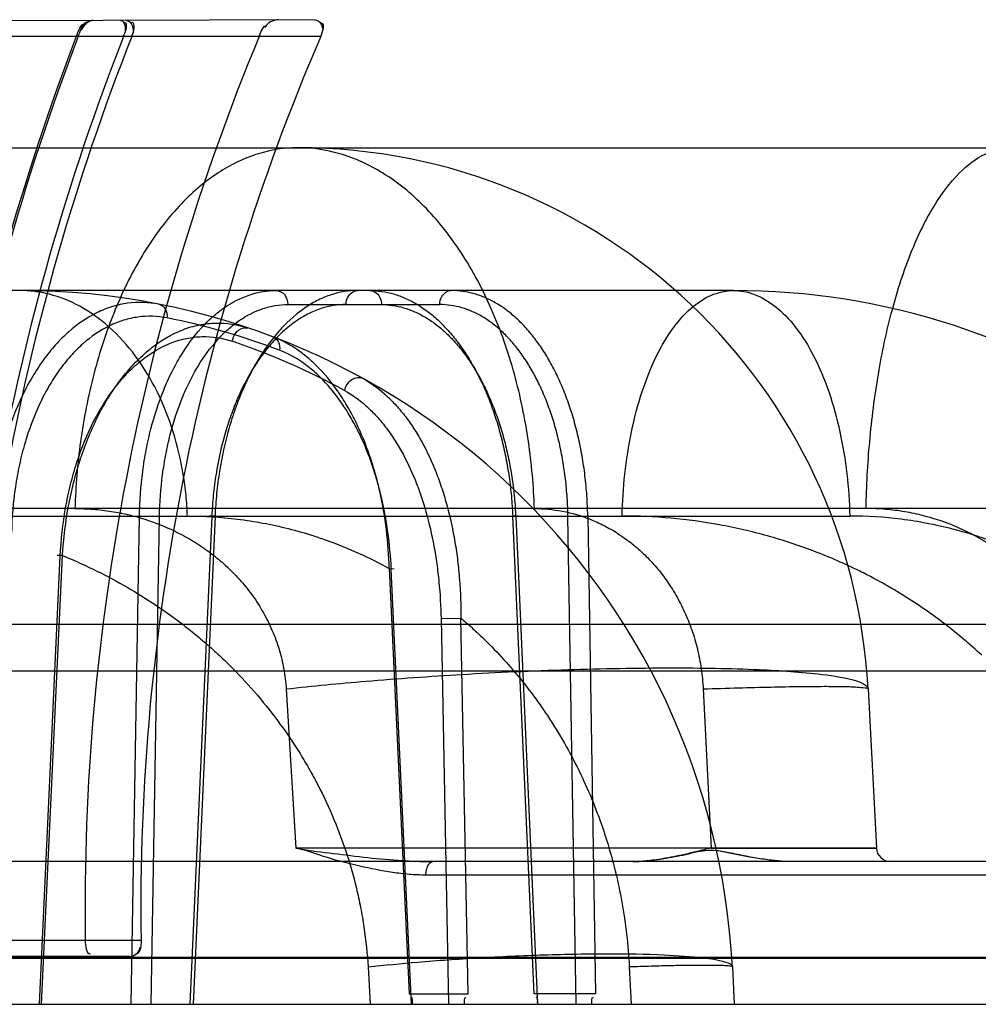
# Model space of a CAD drawing. Header units: millimetres. Extents: x 0 to 297, y 0 to 210.
# Tile 258 of 401: x 147.261 to 147.361, y 158.731 to 158.835. Entities that reach past the tile are written whole.
import ezdxf

# ---------------------------------------------------------------- set-up
doc = ezdxf.new("R2010")
doc.units = ezdxf.units.MM
doc.header["$LTSCALE"] = 16.335
doc.layers.add('INTFCLR_144815', color=7, linetype='CONTINUOUS')
doc.layers.add('INTFCLR_72935', color=7, linetype='CONTINUOUS')

msp = doc.modelspace()

# ---------------------------------------------------------------- linework, layer by layer
at = {"layer": 'INTFCLR_144815', "color": 9, "linetype": 'Continuous'}
for p, q in [((147.1587744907, 158.8214782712), (147.3647951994, 158.8214782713)), ((147.3355607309, 158.8064782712), (147.1422419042, 158.8064782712)), ((147.2887412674, 158.8050044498), (147.3047043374, 158.8050044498)), ((147.3810165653, 158.7835717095), (147.0976076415, 158.7835717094)), ((147.1172761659, 158.7827866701), (147.3477942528, 158.7827866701)), ((147.2722865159, 158.7314782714), (147.2731463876, 158.7827866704)), ((147.2752568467, 158.7827343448), (147.2731463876, 158.7827866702)), ((147.2743949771, 158.7314782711), (147.2752568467, 158.7827343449)), ((147.2807428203, 158.7827343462), (147.2784345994, 158.7314782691)), ((147.2810896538, 158.7827866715), (147.2787761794, 158.7314782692)), ((147.2810896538, 158.7827866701), (147.2804711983, 158.782786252)), ((147.2810896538, 158.7827866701), (147.2804711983, 158.782786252)), ((147.3146206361, 158.7325690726), (147.3123746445, 158.7827866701)), ((147.312689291, 158.7827343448), (147.314984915, 158.7314782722)), ((147.31903, 158.731478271), (147.3181819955, 158.7827343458)), ((147.3202573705, 158.7827866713), (147.3210913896, 158.7325690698)), ((147.2626263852, 158.7314782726), (147.2648247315, 158.7785755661)), ((147.262859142, 158.7314782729), (147.2650625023, 158.7786278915)), ((147.2650624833, 158.7786279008), (147.2645132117, 158.7786197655)), ((147.2650624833, 158.7786279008), (147.2645132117, 158.7786197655)), ((147.2994058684, 158.777261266), (147.3014768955, 158.7325690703)), ((147.2994058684, 158.777261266), (147.2999199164, 158.7772507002)), ((147.2994058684, 158.777261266), (147.2999199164, 158.7772507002)), ((147.3017334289, 158.7314782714), (147.2996115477, 158.7772089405)), ((147.3048380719, 158.7720106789), (147.3069292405, 158.7720630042)), ((147.3048380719, 158.7720106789), (147.3056191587, 158.7314782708)), ((147.3076927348, 158.7325690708), (147.3069292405, 158.7720630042)), ((147.1066014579, 158.7714346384), (147.6433935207, 158.7714346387)), ((147.6418168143, 158.7664782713), (147.0778101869, 158.7664782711)), ((147.2885675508, 158.7646184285), (147.2895888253, 158.7478997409)), ((147.3497129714, 158.764618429), (147.3505891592, 158.7478997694)), ((147.3505891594, 158.7478997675), (147.2895888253, 158.7478997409)), ((147.3332226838, 158.7478997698), (147.3505891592, 158.7478997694)), ((147.707334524, 158.7464782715), (147.3039927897, 158.7464782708)), ((147.3738730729, 158.7450567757), (147.3032534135, 158.745056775)), ((147.8359479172, 158.7363037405), (147.1064195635, 158.7363037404)), ((147.1201436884, 158.7364346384), (147.8236405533, 158.7364346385)), ((147.2971685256, 158.7354034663), (147.297395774, 158.7314782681)), ((147.3354579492, 158.7354034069), (147.3356636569, 158.7314782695)), ((147.047397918, 158.7314782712), (147.8355042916, 158.7314782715))]:
    msp.add_line(p, q, dxfattribs=at)
at = {"layer": 'INTFCLR_144815', "color": 6, "linetype": 'Continuous'}
for p, q in [((147.3129612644, 158.782783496), (147.3123746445, 158.7827866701)), ((147.3129612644, 158.782783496), (147.3123746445, 158.7827866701)), ((147.3202573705, 158.7827866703), (147.3181819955, 158.7827343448)), ((147.3323904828, 158.764618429), (147.3332226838, 158.7478997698)), ((147.3039927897, 158.7464782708), (147.2006636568, 158.7464782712)), ((147.3246297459, 158.7354035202), (147.3248289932, 158.7314782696)), ((147.3014768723, 158.7325690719), (147.3076927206, 158.7325690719)), ((147.3210913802, 158.7325690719), (147.3146206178, 158.7325690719))]:
    msp.add_line(p, q, dxfattribs=at)
at = {"layer": 'INTFCLR_144815', "color": 7, "linetype": 'Continuous'}
for p, q in [((147.3342648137, 158.7475565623), (147.3353168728, 158.7473581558)), ((147.3353168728, 158.7473581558), (147.3374274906, 158.7469412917))]:
    msp.add_line(p, q, dxfattribs=at)
at = {"layer": 'INTFCLR_144815', "color": 9, "linetype": 'Continuous'}
for centre, radius, start, end in [((147.2897951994, 158.7614782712), 0.06, 3.0000000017, 89.9999999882), ((147.2605607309, 158.7314782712), 0.075, 3.0000000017, 89.99999998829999), ((147.3355607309, 158.7314782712), 0.075, 54.0898465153, 89.99999998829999), ((147.2616906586, 158.7313805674), 0.0736284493, 69.1734724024, 78.7487648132), ((147.2593382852, 158.7313747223), 0.0736411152, 61.2977510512, 71.3334614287), ((147.3520871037, 158.7479782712), 0.0015, 182.9999999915, 269.9999999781)]:
    msp.add_arc(centre, radius, start, end, dxfattribs=at)
for points, knots in [([(147.2897951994, 158.8214782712), (147.2883969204, 158.8214782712), (147.2854192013, 158.8210127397), (147.2810988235, 158.8188960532), (147.277005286, 158.8153180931), (147.2733758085, 158.8104088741), (147.2703984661, 158.8044214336), (147.2682026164, 158.7977108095), (147.2668353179, 158.7906815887), (147.266442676, 158.7859218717), (147.2663704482, 158.7835717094)], [0, 0, 0, 0, 0.08645357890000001, 0.183076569, 0.2936436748, 0.4193778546, 0.5582098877, 0.7053461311, 0.8546242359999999, 1, 1, 1, 1]), ([(147.3146530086, 158.7835717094), (147.3145763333, 158.7859227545), (147.3141588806, 158.7906883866), (147.3127053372, 158.7977242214), (147.3103700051, 158.8044422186), (147.3072023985, 158.810435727), (147.3033411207, 158.8153460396), (147.29899201, 158.8189158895), (147.2944163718, 158.8210181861), (147.2912771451, 158.8214782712), (147.2897951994, 158.8214782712)], [0, 0, 0, 0, 0.1425941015, 0.2892961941, 0.4344549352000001, 0.5723109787, 0.6983801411, 0.8106782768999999, 0.9101657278, 1, 1, 1, 1]), ([(147.3495089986, 158.7835717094), (147.3495560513, 158.7859178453), (147.349810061, 158.7906503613), (147.3506947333, 158.7976472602), (147.3521114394, 158.8043172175), (147.3540245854, 158.8102600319), (147.3563463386, 158.8151365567), (147.3589645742, 158.8187265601), (147.3617886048, 158.8209488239), (147.3638689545, 158.8214782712), (147.3647952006, 158.8214782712)], [0, 0, 0, 0, 0.1619392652, 0.3267610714, 0.4862354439, 0.6318347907, 0.756666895, 0.8574570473, 0.9360798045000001, 1, 1, 1, 1]), ([(147.2781881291, 158.7827866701), (147.2781747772, 158.7831474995), (147.2781366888, 158.7838739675), (147.2780140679, 158.7853417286), (147.2776697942, 158.7879538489), (147.2768008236, 158.7916533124), (147.2751361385, 158.7958620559), (147.2728774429, 158.7996151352), (147.2701259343, 158.8026826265), (147.2670397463, 158.8049006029), (147.2642869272, 158.8060037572), (147.2623785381, 158.8063650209), (147.2613316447, 158.8064623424), (147.260816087, 158.8064782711), (147.2605607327, 158.8064782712)], [0, 0, 0, 0, 0.0334345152, 0.06734841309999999, 0.1363626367, 0.2772581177, 0.4180232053, 0.5538030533, 0.6807505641, 0.7969575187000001, 0.9026976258, 0.952274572, 0.9763550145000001, 1, 1, 1, 1]), ([(147.2731463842, 158.7827866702), (147.273173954, 158.7843509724), (147.2733437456, 158.7866813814), (147.2737755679, 158.7893574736), (147.2740858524, 158.7908462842), (147.2745984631, 158.7929726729), (147.2753683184, 158.7953496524), (147.276372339, 158.7975815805), (147.2769920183, 158.7987650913), (147.2779218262, 158.8003758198), (147.2789926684, 158.8018570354), (147.2802133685, 158.8031386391), (147.2810120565, 158.8038884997), (147.2824276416, 158.8050038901), (147.2846433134, 158.8061520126), (147.2865862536, 158.8064782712), (147.2875279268, 158.8064782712)], [0, 0, 0, 0, 0.1551482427, 0.2310504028, 0.2686908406, 0.3059271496, 0.4479583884, 0.5155207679, 0.5484200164, 0.5803855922, 0.6999793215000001, 0.7282277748, 0.7558456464, 0.8085537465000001, 0.9066189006, 1, 1, 1, 1]), ([(147.29606855, 158.8064782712), (147.2951324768, 158.8064782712), (147.2936968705, 158.8062374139), (147.2921417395, 158.8055947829), (147.2912574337, 158.8051183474), (147.2898902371, 158.8042590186), (147.2884075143, 158.8029479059), (147.2871158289, 158.8014065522), (147.2863925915, 158.800412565), (147.285305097, 158.7987697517), (147.2843756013, 158.7969735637), (147.2835893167, 158.7950744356), (147.2830802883, 158.7937144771), (147.2822855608, 158.7912177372), (147.2817213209, 158.7886209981), (147.2813914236, 158.7863359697), (147.2812104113, 158.7847652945), (147.2811247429, 158.7835794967), (147.2810896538, 158.7827866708)], [0, 0, 0, 0, 0.0921262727, 0.1402361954, 0.1652485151, 0.19089814, 0.299084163, 0.3579381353, 0.3886855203, 0.4200105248, 0.55180504, 0.5866888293, 0.6223203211, 0.6946805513, 0.8444138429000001, 0.883072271, 0.9218954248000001, 1, 1, 1, 1]), ([(147.2875279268, 158.8064782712), (147.2878456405, 158.8064782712), (147.2885331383, 158.8060901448), (147.2887360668, 158.8053727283), (147.2887412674, 158.8050044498)], [0, 0, 0, 0, 0.4631199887, 1, 1, 1, 1]), ([(147.2948552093, 158.8050044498), (147.2948578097, 158.805188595), (147.294942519, 158.8058488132), (147.2955829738, 158.8064782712), (147.29606855, 158.8064782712)], [0, 0, 0, 0, 0.2749777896, 1, 1, 1, 1]), ([(147.2973693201, 158.8064782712), (147.2976179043, 158.8064782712), (147.2983107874, 158.8061885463), (147.2985764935, 158.8054411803), (147.2985826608, 158.8050044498)], [0, 0, 0, 0, 0.3627069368, 1, 1, 1, 1]), ([(147.3047043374, 158.8050044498), (147.3047085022, 158.8052993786), (147.3048571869, 158.8059897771), (147.3055304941, 158.8064782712), (147.3059176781, 158.8064782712)], [0, 0, 0, 0, 0.4323999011, 1, 1, 1, 1]), ([(147.3238671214, 158.7827866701), (147.3239031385, 158.7842539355), (147.3240980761, 158.7872180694), (147.3247770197, 158.7915988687), (147.3258656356, 158.7957778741), (147.3273387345, 158.7995048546), (147.3291316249, 158.8025645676), (147.3311581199, 158.8048114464), (147.3333248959, 158.8061701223), (147.3348582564, 158.8064782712), (147.335560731, 158.8064782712)], [0, 0, 0, 0, 0.1548617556, 0.3130001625, 0.4670858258, 0.6095885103, 0.7345559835, 0.8393758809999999, 0.9258800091, 1, 1, 1, 1]), ([(147.3355607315, 158.8064782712), (147.3359192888, 158.8064782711), (147.3366582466, 158.8064103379), (147.338192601, 158.8059862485), (147.3401563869, 158.804823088), (147.3422769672, 158.8025764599), (147.344157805, 158.7995149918), (147.3457013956, 158.7957844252), (147.3472264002, 158.790188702), (147.3477181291, 158.7857509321), (147.3477942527, 158.7827866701)], [0, 0, 0, 0, 0.0373944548, 0.07690222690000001, 0.1652474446, 0.2711212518, 0.3961912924, 0.5379765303, 0.6907509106, 1, 1, 1, 1]), ([(147.2751833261, 158.8050390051), (147.2741159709, 158.8052511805), (147.2724372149, 158.805305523), (147.2705536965, 158.8048856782), (147.2694937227, 158.8045148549), (147.2678733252, 158.8038031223), (147.266361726, 158.8027605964), (147.2650110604, 158.8014974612), (147.264094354, 158.8005345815), (147.2630163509, 158.7991941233), (147.2620557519, 158.797719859), (147.2613431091, 158.7964480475), (147.2603006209, 158.794381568), (147.2594635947, 158.7921693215), (147.2588155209, 158.7898688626), (147.2584205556, 158.7882516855), (147.2578649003, 158.7853352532), (147.257633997, 158.7827848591), (147.2575848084, 158.7810745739)], [0, 0, 0, 0, 0.09771588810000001, 0.1472704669, 0.1727131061, 0.1984371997, 0.3060937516, 0.3349763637, 0.3645291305, 0.4253885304, 0.4891348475, 0.5222846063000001, 0.5562566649, 0.6969275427, 0.733562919, 0.7708730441, 0.8463655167, 1, 1, 1, 1]), ([(147.2751833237, 158.8050389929), (147.2754527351, 158.8049854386), (147.2759783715, 158.8045527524), (147.2760776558, 158.8039187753), (147.2760564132, 158.8035939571)], [0, 0, 0, 0, 0.457655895, 1, 1, 1, 1]), ([(147.2752568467, 158.7827343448), (147.275281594, 158.7842047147), (147.2754391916, 158.786395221), (147.2758428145, 158.7889108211), (147.2761329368, 158.790310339), (147.2766125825, 158.7923090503), (147.277333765, 158.7945432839), (147.2782747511, 158.7966414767), (147.2788556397, 158.7977540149), (147.2797272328, 158.7992679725), (147.2807314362, 158.800660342), (147.2818766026, 158.8018651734), (147.2826259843, 158.8025700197), (147.2839532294, 158.8036183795), (147.2856445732, 158.804493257), (147.2874126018, 158.8049317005), (147.2883011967, 158.8050044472), (147.2887412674, 158.8050044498)], [0, 0, 0, 0, 0.1551900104, 0.2311047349, 0.2687500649, 0.3059898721, 0.4480206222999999, 0.5155704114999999, 0.5484608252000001, 0.5804167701, 0.6999511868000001, 0.7281815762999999, 0.7557803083, 0.8084468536, 0.9064138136, 0.9535593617, 1, 1, 1, 1]), ([(147.2948552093, 158.8050044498), (147.2939742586, 158.8050044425), (147.292623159, 158.8047781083), (147.2911593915, 158.8041738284), (147.2903268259, 158.8037260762), (147.2890397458, 158.802918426), (147.2876436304, 158.8016860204), (147.2864269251, 158.8002370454), (147.2857455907, 158.7993026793), (147.2847210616, 158.7977585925), (147.2838450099, 158.7960701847), (147.2831036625, 158.7942848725), (147.2826237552, 158.7930065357), (147.2818744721, 158.7906596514), (147.281341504, 158.788218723), (147.2810292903, 158.7860707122), (147.2808578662, 158.7845942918), (147.2807763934, 158.7834796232), (147.2807428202, 158.7827343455)], [0, 0, 0, 0, 0.09218057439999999, 0.1403214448, 0.1653478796, 0.1910107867, 0.2992378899, 0.3581064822, 0.388858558, 0.4201858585, 0.5519765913, 0.5868545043, 0.6224779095, 0.6948168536, 0.8444924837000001, 0.8831327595, 0.9219368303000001, 1, 1, 1, 1]), ([(147.2985826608, 158.8050044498), (147.2989718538, 158.805004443), (147.2997574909, 158.8049478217), (147.3009247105, 158.8046941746), (147.3020765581, 158.8042736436), (147.3032042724, 158.8036909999), (147.3042994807, 158.8029506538), (147.305354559, 158.8020583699), (147.3063628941, 158.8010209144), (147.3073175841, 158.7998453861), (147.3082125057, 158.7985403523), (147.3090408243, 158.7971148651), (147.3097973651, 158.7955794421), (147.3104765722, 158.7939444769), (147.3110740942, 158.792221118), (147.311585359, 158.790421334), (147.3120067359, 158.7885586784), (147.3123355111, 158.7866473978), (147.3125688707, 158.7847013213), (147.31265985, 158.7833917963), (147.312689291, 158.7827343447)], [0, 0, 0, 0, 0.0407011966, 0.08204297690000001, 0.1245302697, 0.168562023, 0.2144606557, 0.2624873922, 0.3128162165, 0.3655397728, 0.4206675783, 0.4781351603, 0.5378085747, 0.5995429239, 0.6631658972, 0.7284521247, 0.7951074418, 0.8627883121, 0.9311758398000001, 1, 1, 1, 1]), ([(147.3181819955, 158.7827343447), (147.3181711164, 158.783392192), (147.3181170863, 158.7847025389), (147.3179383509, 158.786650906), (147.3176631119, 158.7885636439), (147.3172939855, 158.7904265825), (147.31683334, 158.7922259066), (147.3162843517, 158.7939487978), (147.3156510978, 158.7955835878), (147.3149376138, 158.7971189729), (147.3141492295, 158.7985443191), (147.3132908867, 158.7998490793), (147.3123691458, 158.8010243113), (147.3113897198, 158.8020615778), (147.3103591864, 158.8029537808), (147.3092841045, 158.8036938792), (147.3081724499, 158.8042759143), (147.3070328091, 158.8046955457), (147.3058737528, 158.8049483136), (147.3050922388, 158.8050044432), (147.3047043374, 158.8050044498)], [0, 0, 0, 0, 0.0693995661, 0.1382659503, 0.2062928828, 0.2731414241, 0.3384939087, 0.4021035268, 0.4637640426, 0.5232945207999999, 0.5805528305, 0.6354224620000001, 0.6878573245, 0.7378968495, 0.7856711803, 0.831371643, 0.8752629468, 0.9176865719, 0.9590839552, 1, 1, 1, 1]), ([(147.2760564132, 158.8035939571), (147.2750546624, 158.8037930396), (147.2734795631, 158.8038440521), (147.2717131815, 158.8034482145), (147.2707204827, 158.8030986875), (147.2692038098, 158.8024285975), (147.2677909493, 158.8014465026), (147.266530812, 158.8002574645), (147.2656762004, 158.7993507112), (147.2646728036, 158.7980881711), (147.2637801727, 158.7967003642), (147.2631194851, 158.7955029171), (147.2621542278, 158.7935561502), (147.2613840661, 158.7914726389), (147.2607925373, 158.7893069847), (147.260433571, 158.787783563), (147.2599341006, 158.7850349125), (147.2597388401, 158.7826327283), (147.2597072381, 158.7810222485)], [0, 0, 0, 0, 0.0976914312, 0.1471743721, 0.1725712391, 0.1982435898, 0.3056783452, 0.3345042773, 0.3640047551, 0.4247766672, 0.4884590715, 0.5215903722, 0.5555516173, 0.6962629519, 0.7329371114, 0.7702971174, 0.8459277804, 1, 1, 1, 1]), ([(147.2650624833, 158.7786279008), (147.265169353, 158.7804255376), (147.265495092, 158.7831019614), (147.2661775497, 158.7861548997), (147.2666497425, 158.7878492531), (147.2674151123, 158.7902589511), (147.268380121, 158.7925664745), (147.2695643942, 158.7947074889), (147.2703705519, 158.7960204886), (147.2714496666, 158.7975310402), (147.27265057, 158.7988855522), (147.2736653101, 158.799843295), (147.2751517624, 158.8010817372), (147.2768075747, 158.8020638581), (147.278557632, 158.8026599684), (147.279696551, 158.8029437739), (147.2817131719, 158.8031800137), (147.2834650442, 158.8029045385), (147.2845532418, 158.8025371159)], [0, 0, 0, 0, 0.1536085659, 0.2291565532, 0.2666908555, 0.3036012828, 0.4448362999, 0.4788681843, 0.5122647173, 0.5762199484, 0.6369511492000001, 0.666341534, 0.695148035, 0.8020376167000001, 0.8275046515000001, 0.8527355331, 0.9020288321, 1, 1, 1, 1]), ([(147.2829078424, 158.8011421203), (147.2829386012, 158.8013517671), (147.2831067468, 158.8018735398), (147.283658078, 158.8025218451), (147.2843098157, 158.802619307), (147.2845532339, 158.8025371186)], [0, 0, 0, 0, 0.2653755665, 0.6782310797, 1, 1, 1, 1]), ([(147.2648247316, 158.7785755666), (147.2649041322, 158.7802725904), (147.2651795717, 158.7827999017), (147.2657892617, 158.78568507), (147.2662162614, 158.787284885), (147.266911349, 158.7895578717), (147.2677970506, 158.7917352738), (147.2688913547, 158.7937563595), (147.2696373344, 158.7949947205), (147.2706386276, 158.796419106), (147.2717557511, 158.797696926), (147.2727013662, 158.7986003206), (147.2740880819, 158.7997679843), (147.2756366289, 158.8006944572), (147.2772756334, 158.8012564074), (147.2783435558, 158.8015243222), (147.2802381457, 158.8017475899), (147.2818844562, 158.8014876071), (147.2829078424, 158.8011421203)], [0, 0, 0, 0, 0.1542205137, 0.2299439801, 0.2675366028, 0.3044886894, 0.4457272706, 0.4797295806, 0.5130837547, 0.5769222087, 0.6375114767, 0.6668218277, 0.6955443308, 0.8021303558, 0.8275356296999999, 0.8527161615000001, 0.9019482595, 1, 1, 1, 1]), ([(147.2994058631, 158.777261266), (147.2993663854, 158.7786336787), (147.299165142, 158.7813512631), (147.2985933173, 158.7846953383), (147.2979407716, 158.7872785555), (147.2971779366, 158.7897265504), (147.2962312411, 158.7920484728), (147.2952268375, 158.79394716), (147.2946153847, 158.7949657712), (147.2936976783, 158.7963729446), (147.292506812, 158.7978721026), (147.291150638, 158.7991608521), (147.2903579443, 158.7998062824), (147.2891873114, 158.8006609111), (147.288121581, 158.8012371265), (147.2872364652, 158.8015739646)], [0, 0, 0, 0, 0.1439860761, 0.2853094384, 0.3551749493, 0.4232683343, 0.5541201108, 0.6173545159, 0.6483702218, 0.6786754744, 0.7935451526, 0.8479701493, 0.8746010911, 0.900682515, 1, 1, 1, 1]), ([(147.2872364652, 158.8015739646), (147.2874649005, 158.8014870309), (147.2878716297, 158.8010500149), (147.2879080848, 158.8004851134), (147.2878684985, 158.8001982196)], [0, 0, 0, 0, 0.4576858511, 1, 1, 1, 1]), ([(147.2996115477, 158.7772089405), (147.2995509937, 158.7785109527), (147.299318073, 158.7810869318), (147.2987320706, 158.7842531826), (147.298083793, 158.7866972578), (147.2973352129, 158.7890119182), (147.296417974, 158.7912062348), (147.2954525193, 158.7930000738), (147.2948665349, 158.7939620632), (147.2939895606, 158.7952903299), (147.2928543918, 158.7967059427), (147.2907532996, 158.7986933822), (147.2891440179, 158.7997129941), (147.2878684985, 158.8001982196)], [0, 0, 0, 0, 0.1442801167, 0.2858674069, 0.3558520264, 0.4240511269, 0.5550668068, 0.6183590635, 0.6493951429, 0.6797161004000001, 0.7945684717, 0.8489370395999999, 1, 1, 1, 1]), ([(147.2947050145, 158.7959673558), (147.2948085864, 158.7964197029), (147.2952596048, 158.7972162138), (147.2962634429, 158.7974362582), (147.2965911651, 158.797256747)], [0, 0, 0, 0, 0.5539483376, 1, 1, 1, 1]), ([(147.2965911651, 158.797256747), (147.2974231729, 158.7968010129), (147.2986096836, 158.7959411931), (147.3000189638, 158.7945570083), (147.3010340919, 158.7933546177), (147.3019776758, 158.792021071), (147.3031529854, 158.7900572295), (147.3040161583, 158.7881911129), (147.3046486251, 158.7865089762), (147.3050528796, 158.7853312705), (147.3056872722, 158.7831965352), (147.3062287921, 158.7806708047), (147.3066001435, 158.7780797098), (147.3068624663, 158.7754193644), (147.3069336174, 158.7734073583), (147.3069292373, 158.7720630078)], [0, 0, 0, 0, 0.1002033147, 0.1531110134, 0.2085096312, 0.2661594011, 0.3254819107, 0.4500774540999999, 0.4825681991, 0.5153103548, 0.5815777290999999, 0.7177028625, 0.7876464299, 0.8579986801, 1, 1, 1, 1]), ([(147.2947050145, 158.7959673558), (147.2954940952, 158.7955351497), (147.2966209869, 158.7947207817), (147.2979623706, 158.79340967), (147.298932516, 158.7922703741), (147.2998384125, 158.7910069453), (147.30097104, 158.7891440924), (147.3018089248, 158.7873732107), (147.3024293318, 158.7857763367), (147.302828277, 158.7846577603), (147.3034596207, 158.7826283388), (147.3040112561, 158.7802250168), (147.3044075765, 158.7777566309), (147.3047054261, 158.7752183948), (147.304812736, 158.7732963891), (147.3048380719, 158.7720106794)], [0, 0, 0, 0, 0.0996799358, 0.152413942, 0.2076783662, 0.2652217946, 0.3244798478, 0.4490468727, 0.4815412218, 0.5142909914, 0.5806022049, 0.7169204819, 0.78700019, 0.8575246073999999, 1, 1, 1, 1]), ([(147.2663704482, 158.7835717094), (147.2670117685, 158.783571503), (147.2682922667, 158.7835216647), (147.2702006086, 158.7832964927), (147.272088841, 158.7829214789), (147.2736403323, 158.7824833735), (147.2748663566, 158.7820539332), (147.2760827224, 158.7815706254), (147.2775652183, 158.7808715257), (147.2792673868, 158.7798810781), (147.2808874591, 158.7787383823), (147.2821570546, 158.7776564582), (147.2831176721, 158.7767101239), (147.2840422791, 158.7757099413), (147.2851042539, 158.7743674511), (147.2860283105, 158.772918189), (147.2866772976, 158.7716942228), (147.2872622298, 158.7704265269), (147.2878615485, 158.7687815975), (147.2883553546, 158.7667297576), (147.2885246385, 158.7653271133), (147.2885675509, 158.7646184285)], [0, 0, 0, 0, 0.05990535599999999, 0.1195580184, 0.1793161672, 0.239547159, 0.2699716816, 0.3006297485, 0.3617783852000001, 0.4228769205, 0.4843588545, 0.5467274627, 0.5784374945, 0.6102765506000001, 0.6739139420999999, 0.7380382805, 0.7705219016, 0.8032626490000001, 0.8683949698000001, 0.9336809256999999, 1, 1, 1, 1]), ([(147.3146530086, 158.7835717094), (147.3156406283, 158.7835716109), (147.3176496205, 158.7833809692), (147.3198398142, 158.7827379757), (147.3212657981, 158.7821326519), (147.3222363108, 158.7816634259), (147.3234284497, 158.7809769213), (147.3248032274, 158.7799998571), (147.325892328, 158.7790573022), (147.3267298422, 158.7782210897), (147.3275541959, 158.7773157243), (147.3285223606, 158.7760832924), (147.3293829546, 158.7747436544), (147.3300091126, 158.773598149), (147.3305954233, 158.7723910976), (147.3312284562, 158.7708101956), (147.3317135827, 158.7691616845), (147.3320127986, 158.7677985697), (147.3322513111, 158.766397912), (147.3323549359, 158.7653313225), (147.3323904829, 158.7646184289)], [0, 0, 0, 0, 0.1035794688, 0.210210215, 0.2378594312, 0.2660175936, 0.3232251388, 0.3819002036, 0.44265055, 0.4740329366, 0.5059841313, 0.5710225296, 0.6381353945, 0.6727121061, 0.7078920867, 0.7788249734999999, 0.8510284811, 0.8878340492, 0.9251403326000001, 1, 1, 1, 1]), ([(147.3716841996, 158.7646184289), (147.3716447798, 158.7652773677), (147.3714939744, 158.7665874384), (147.3710560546, 158.7685159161), (147.3705208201, 158.770076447), (147.3699946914, 158.7712904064), (147.3694040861, 158.7724765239), (147.3685533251, 158.7738989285), (147.3675629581, 158.7752307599), (147.3666910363, 158.7762386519), (147.3657670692, 158.7772070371), (147.3645275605, 158.778333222), (147.3629181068, 158.7795409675), (147.3614868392, 158.7804258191), (147.3602933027, 158.7810566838), (147.3590742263, 158.7816349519), (147.3575068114, 158.7822563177), (147.3558909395, 158.7827426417), (147.3545727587, 158.7830505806), (147.3532373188, 158.7833037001), (147.351548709, 158.7835154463), (147.3501888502, 158.7835715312), (147.3495089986, 158.7835717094)], [0, 0, 0, 0, 0.0616832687, 0.1229325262, 0.1844587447, 0.2155265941, 0.2465155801, 0.3082221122, 0.3701181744, 0.4013337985, 0.4327102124, 0.4951463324, 0.5575684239, 0.6204868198, 0.6521520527, 0.6836821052, 0.746531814, 0.8094967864, 0.8411672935, 0.872990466, 0.9364726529, 1, 1, 1, 1]), ([(147.2781881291, 158.7827866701), (147.2799428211, 158.7827858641), (147.2835093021, 158.7825692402), (147.2879412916, 158.7817396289), (147.2910369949, 158.7808515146), (147.2946529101, 158.7796233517), (147.2972991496, 158.7784292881), (147.2994058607, 158.7772612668)], [0, 0, 0, 0, 0.2377029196, 0.4826562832, 0.6091674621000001, 0.6736817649, 1, 1, 1, 1]), ([(147.361659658, 158.7681509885), (147.3604332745, 158.7692967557), (147.3578053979, 158.7715234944), (147.3546093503, 158.7737357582), (147.3523474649, 158.7751047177), (147.3512949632, 158.7757070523), (147.3501352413, 158.7763384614), (147.3478063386, 158.7775344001), (147.3441183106, 158.7791455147), (147.3399961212, 158.7805039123), (147.3370608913, 158.7812509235), (147.3353693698, 158.7816198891), (147.3328333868, 158.7821124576), (147.3290041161, 158.782632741), (147.3255760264, 158.7827866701), (147.3238671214, 158.7827866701)], [0, 0, 0, 0, 0.1213859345, 0.2486872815, 0.28063004, 0.3125972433, 0.3363837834, 0.3761281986, 0.5019267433, 0.6269864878, 0.6895683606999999, 0.720916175, 0.7521913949, 0.8764028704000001, 1, 1, 1, 1]), ([(147.3864498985, 158.7604991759), (147.3853929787, 158.7622052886), (147.3830342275, 158.7655527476), (147.3799282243, 158.7689643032), (147.377660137, 158.7710816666), (147.3761321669, 158.7724182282), (147.3734075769, 158.7745794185), (147.3692897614, 158.7772477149), (147.3653384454, 158.7791380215), (147.3626492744, 158.7801651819), (147.3608669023, 158.780781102), (147.3577558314, 158.7816912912), (147.3532495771, 158.7825566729), (147.3496039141, 158.7827860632), (147.3477942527, 158.7827866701)], [0, 0, 0, 0, 0.129235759, 0.2629815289, 0.2961897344, 0.3290178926, 0.3936799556, 0.5199915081, 0.6440812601, 0.6748668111, 0.7053420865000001, 0.7654923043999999, 0.883469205, 1, 1, 1, 1]), ([(147.2650623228, 158.7786279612), (147.2657314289, 158.7783555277), (147.2686020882, 158.7771209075), (147.2724527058, 158.7750615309), (147.2765036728, 158.7723375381), (147.2787103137, 158.7706190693), (147.2801446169, 158.7693951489), (147.281096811, 158.7685522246), (147.2827282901, 158.7670261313), (147.2849485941, 158.7647053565), (147.2874174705, 158.761699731), (147.2891033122, 158.7592869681), (147.2901561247, 158.7576077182), (147.2908438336, 158.7564597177), (147.2919868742, 158.7544118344), (147.2934403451, 158.7513826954), (147.2948822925, 158.7475965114), (147.2958184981, 158.7443257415), (147.2964017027, 158.741638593), (147.2968723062, 158.7388907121), (147.2970876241, 158.7368010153), (147.2971685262, 158.7354034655)], [0, 0, 0, 0, 0.0381612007, 0.1650471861, 0.2298277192, 0.2958795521, 0.3126337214, 0.3294237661, 0.3630492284, 0.4306156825, 0.49890742, 0.5683202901, 0.5859067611, 0.6035977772, 0.639003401, 0.7097607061, 0.780850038, 0.8527710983, 0.8892276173, 0.9260543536, 1, 1, 1, 1]), ([(147.3069292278, 158.7720630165), (147.3073123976, 158.7717382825), (147.3080549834, 158.7710882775), (147.3102271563, 158.7690662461), (147.3125965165, 158.7664890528), (147.3147384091, 158.7636832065), (147.3159204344, 158.7619754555), (147.3176571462, 158.7592909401), (147.3194540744, 158.7559598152), (147.320937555, 158.7524585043), (147.3217055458, 158.7503763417), (147.3227725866, 158.7471717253), (147.3239956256, 158.7422039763), (147.3245139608, 158.7376818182), (147.3246297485, 158.7354034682)], [0, 0, 0, 0, 0.036015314, 0.07074876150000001, 0.2127885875, 0.286257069, 0.3237458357, 0.3616863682, 0.5155102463, 0.5942487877, 0.634219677, 0.6746145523, 0.8364186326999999, 1, 1, 1, 1]), ([(147.2885675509, 158.7646184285), (147.2913518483, 158.76492757), (147.2975028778, 158.7655138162), (147.307365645, 158.7662066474), (147.3180690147, 158.7666925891), (147.3284851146, 158.7668846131), (147.3374210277, 158.7667440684), (147.3439375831, 158.7663325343), (147.3477212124, 158.7657507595), (147.3493303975, 158.7651783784), (147.3497043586, 158.7647827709), (147.3497129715, 158.7646184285)], [0, 0, 0, 0, 0.1363873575, 0.3007775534, 0.4813224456, 0.6579113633, 0.8080812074, 0.9157814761, 0.9768465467, 0.9919879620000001, 1, 1, 1, 1]), ([(147.3323904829, 158.7646184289), (147.3336279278, 158.7646597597), (147.3360045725, 158.7647337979), (147.3393901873, 158.764819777), (147.3423922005, 158.764874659), (147.3449231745, 158.7648941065), (147.3467238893, 158.7648858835), (147.3478647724, 158.7648511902), (147.3486700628, 158.7648269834), (147.3491418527, 158.7647401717), (147.3497076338, 158.7647202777), (147.3497129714, 158.7646184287)], [0, 0, 0, 0, 0.2140428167, 0.4110400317, 0.5855548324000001, 0.7328504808, 0.8492944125, 0.8951894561, 0.9326708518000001, 0.9823686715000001, 1, 1, 1, 1]), ([(147.3032534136, 158.7450567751), (147.3026645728, 158.7450566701), (147.3014895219, 158.7451105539), (147.2991594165, 158.7453813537), (147.2962949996, 158.7459664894), (147.2929072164, 158.7468289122), (147.2907193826, 158.7476395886), (147.2895886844, 158.7478997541)], [0, 0, 0, 0, 0.1261132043, 0.2516019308, 0.5020790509, 0.7515083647, 1, 1, 1, 1]), ([(147.3032534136, 158.7450567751), (147.3032580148, 158.7452346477), (147.303304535, 158.7457435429), (147.3036197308, 158.7464782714), (147.3039927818, 158.7464782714)], [0, 0, 0, 0, 0.3229356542, 1, 1, 1, 1]), ([(147.2971685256, 158.7354034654), (147.2989078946, 158.7355978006), (147.3027529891, 158.7359664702), (147.3089247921, 158.7364016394), (147.3156190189, 158.73670914), (147.3221736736, 158.7368234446), (147.3276936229, 158.7367537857), (147.3319654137, 158.7364516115), (147.3341134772, 158.7361447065), (147.3354428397, 158.7356917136), (147.3354579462, 158.7354034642)], [0, 0, 0, 0, 0.1361670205, 0.3005065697, 0.4811861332, 0.6580350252, 0.8084790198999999, 0.9163769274, 0.977543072, 1, 1, 1, 1]), ([(147.335457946, 158.7354034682), (147.335455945, 158.7354416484), (147.3352666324, 158.7354749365), (147.3350095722, 158.7355165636), (147.3344748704, 158.7355444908), (147.3338836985, 158.7355627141), (147.3332224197, 158.7355714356), (147.3322698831, 158.7355749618), (147.3308806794, 158.7355633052), (147.3290052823, 158.7355294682), (147.3268887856, 158.7354755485), (147.3254032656, 158.7354293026), (147.3246297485, 158.7354034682)], [0, 0, 0, 0, 0.0105715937, 0.038501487, 0.0851957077, 0.150935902, 0.2050875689, 0.2672863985, 0.4146097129, 0.5890395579, 0.7859973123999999, 1, 1, 1, 1])]:
    msp.add_open_spline(points, degree=3, knots=knots, dxfattribs=at)
at = {"layer": 'INTFCLR_144815', "color": 6, "linetype": 'Continuous'}
for points, knots in [([(147.2973693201, 158.8064782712), (147.2977874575, 158.8064782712), (147.2986348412, 158.8064165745), (147.2998968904, 158.8061395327), (147.3011474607, 158.8056772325), (147.302366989, 158.8050364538), (147.3035427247, 158.8042279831), (147.3046686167, 158.8032610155), (147.3057424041, 158.8021395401), (147.3067582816, 158.800869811), (147.3077056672, 158.7994662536), (147.3085785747, 158.7979409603), (147.3093727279, 158.796303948), (147.3100852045, 158.7945616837), (147.3107092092, 158.7927306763), (147.3112396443, 158.7908298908), (147.31167309, 158.7888798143), (147.3120097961, 158.7868875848), (147.3122501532, 158.7848535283), (147.3123441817, 158.7834805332), (147.3123746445, 158.7827866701)], [0, 0, 0, 0, 0.0410983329, 0.0831685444, 0.1265987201, 0.1717480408, 0.2182249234, 0.2665499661, 0.3173705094, 0.3706132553, 0.426187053, 0.483644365, 0.5432036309, 0.6048932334, 0.6685387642, 0.7332287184, 0.7987610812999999, 0.8647983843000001, 0.9317351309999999, 1, 1, 1, 1]), ([(147.3202573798, 158.7827866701), (147.3202450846, 158.7834933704), (147.3201851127, 158.7849060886), (147.319988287, 158.7870113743), (147.3196845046, 158.7890860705), (147.3192775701, 158.7910998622), (147.3187732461, 158.7930307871), (147.3181777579, 158.794866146), (147.3174929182, 158.7966045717), (147.3167225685, 158.7982355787), (147.3158746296, 158.7997428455), (147.314957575, 158.801114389), (147.3139769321, 158.8023448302), (147.3129356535, 158.803430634), (147.3118422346, 158.8043618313), (147.3107070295, 158.8051299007), (147.3095433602, 158.805728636), (147.30835606, 158.8061584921), (147.3071458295, 158.8064196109), (147.3063269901, 158.8064782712), (147.3059176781, 158.8064782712)], [0, 0, 0, 0, 0.0700922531, 0.1401518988, 0.2095979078, 0.2779298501, 0.3437875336, 0.4073989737, 0.4691646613, 0.528952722, 0.5861349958, 0.6405092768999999, 0.6923935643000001, 0.7419689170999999, 0.7894688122, 0.8345523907, 0.8775908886, 0.9189159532, 0.9594095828, 1, 1, 1, 1]), ([(147.2895886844, 158.7478997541), (147.2907379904, 158.7476353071), (147.2931242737, 158.7474223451), (147.2966941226, 158.746914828), (147.2997243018, 158.7466429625), (147.3021629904, 158.7465051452), (147.3033834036, 158.7464782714), (147.3039927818, 158.7464782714)], [0, 0, 0, 0, 0.2442328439, 0.4941680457, 0.7472877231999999, 0.8738018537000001, 1, 1, 1, 1]), ([(147.3332226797, 158.7478997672), (147.3327351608, 158.7477788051), (147.3318124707, 158.7475458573), (147.3304938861, 158.7472362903), (147.3293093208, 158.746981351), (147.3282461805, 158.7467844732), (147.3272960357, 158.7466405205), (147.3262301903, 158.7465190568), (147.3254760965, 158.7464782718), (147.3250046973, 158.7464782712)], [0, 0, 0, 0, 0.1802610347, 0.3415092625, 0.4860434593, 0.6150583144, 0.7294668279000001, 0.8308287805, 1, 1, 1, 1]), ([(147.3250046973, 158.746478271), (147.3254433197, 158.7464782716), (147.326329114, 158.746522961), (147.3276086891, 158.7466772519), (147.3288158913, 158.7468779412), (147.3299770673, 158.7471042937), (147.3307404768, 158.747265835), (147.3311385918, 158.7473476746)], [0, 0, 0, 0, 0.2120408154, 0.4281313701, 0.6227812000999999, 0.8035170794, 1, 1, 1, 1])]:
    msp.add_open_spline(points, degree=3, knots=knots, dxfattribs=at)
at = {"layer": 'INTFCLR_144815', "color": 7, "linetype": 'Continuous'}
for points, knots in [([(147.3353168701, 158.7473581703), (147.3350552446, 158.7474128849), (147.3345574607, 158.7475076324), (147.3336417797, 158.7476669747), (147.3324897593, 158.7476423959), (147.3316078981, 158.7474479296), (147.3311385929, 158.7473477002)], [0, 0, 0, 0, 0.1898135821, 0.3599610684, 0.6592056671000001, 1, 1, 1, 1]), ([(147.3417123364, 158.7464782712), (147.3412341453, 158.7464782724), (147.3402589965, 158.7465272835), (147.338742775, 158.7467104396), (147.3370893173, 158.7469946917), (147.3359329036, 158.7472318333), (147.3353168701, 158.7473581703)], [0, 0, 0, 0, 0.2218581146, 0.4523369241, 0.7082410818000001, 1, 1, 1, 1])]:
    msp.add_open_spline(points, degree=3, knots=knots, dxfattribs=at)
at = {"layer": 'INTFCLR_144815', "color": 6, "linetype": 'Continuous'}
for points in [[(147.3018410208, 158.7314782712), (147.3018001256, 158.7317283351), (147.3019374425, 158.7322220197), (147.3016840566, 158.7322220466)], [(147.3072973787, 158.7314782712), (147.3073422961, 158.7317163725), (147.3072210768, 158.7321859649), (147.307463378, 158.7321859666)], [(147.3150013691, 158.7314782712), (147.3149605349, 158.7317162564), (147.3150882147, 158.7321859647), (147.3148467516, 158.7321859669)], [(147.3206814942, 158.7314782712), (147.3207303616, 158.7317288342), (147.3206087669, 158.7322220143), (147.3208640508, 158.7322220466)]]:
    msp.add_open_spline(points, degree=3, dxfattribs=at)
at = {"layer": 'INTFCLR_72935', "color": 9, "linetype": 'Continuous'}
for p, q in [((147.2915790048, 158.8349353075), (147.2182122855, 158.8346792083)), ((147.2922021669, 158.8331826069), (147.2176703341, 158.8331826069)), ((147.2733127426, 158.7381826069), (147.2034420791, 158.7381826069)), ((147.2721221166, 158.736497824), (147.2035176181, 158.7367372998))]:
    msp.add_line(p, q, dxfattribs=at)
at = {"layer": 'INTFCLR_72935', "color": 6, "linetype": 'Continuous'}
for centre, radius, start, end in [((147.5062288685, 158.7414776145), 0.2566591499, 159.0653634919, 180.7355873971), ((147.5061241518, 158.7414776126), 0.2563699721, 159.0406371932, 180.7364167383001), ((147.5051816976, 158.7414775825), 0.2510489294, 158.5747232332, 180.7520192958), ((147.5050730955, 158.7414782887), 0.2501438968, 158.4935318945, 180.7549019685), ((147.5062248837, 158.741478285), 0.2387961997, 157.4166167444, 180.790776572), ((147.5050728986, 158.7414782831), 0.2317835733, 156.6937104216, 180.8147026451)]:
    msp.add_arc(centre, radius, start, end, dxfattribs=at)
for points in [[(147.2665121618, 158.8331826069), (147.2667096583, 158.8336988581), (147.2669336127, 158.8345225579), (147.2674863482, 158.8345244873)], [(147.2667170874, 158.8331826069), (147.2669115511, 158.8336902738), (147.2670797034, 158.8345366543), (147.2676233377, 158.8345385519)], [(147.2682875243, 158.8348540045), (147.2677364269, 158.8348520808), (147.2672141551, 158.8343107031), (147.2670170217, 158.8337960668)], [(147.2682912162, 158.8348540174), (147.2677979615, 158.8348522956), (147.2672079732, 158.8345379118), (147.2670317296, 158.8340772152)], [(147.2711523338, 158.8348640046), (147.2716385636, 158.8348657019), (147.2717571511, 158.8339218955), (147.271579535, 158.8334692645)], [(147.2714815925, 158.8331826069), (147.2716574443, 158.8336307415), (147.2720492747, 158.8346259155), (147.271567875, 158.8346242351)], [(147.2717974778, 158.8348662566), (147.2723121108, 158.834868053), (147.2726269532, 158.8339404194), (147.2724382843, 158.8334616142)], [(147.2723451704, 158.8331826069), (147.272524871, 158.8336386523), (147.2727948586, 158.8346542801), (147.2723046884, 158.8346525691)], [(147.2857391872, 158.8331826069), (147.2859195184, 158.833616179), (147.2860761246, 158.8343359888), (147.2865457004, 158.8343376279)], [(147.2877537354, 158.8349219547), (147.287203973, 158.8349200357), (147.2865315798, 158.8346135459), (147.2863204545, 158.8341059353)], [(147.2915790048, 158.8349353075), (147.2920702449, 158.8349370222), (147.2925553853, 158.834137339), (147.2923610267, 158.83368618)], [(147.2922021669, 158.8331826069), (147.2923838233, 158.8336042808), (147.2927304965, 158.8345598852), (147.2922713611, 158.8345582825)], [(147.2674514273, 158.7381826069), (147.2674584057, 158.7376770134), (147.2674969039, 158.7367711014), (147.2680025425, 158.7367693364)], [(147.2733127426, 158.7381826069), (147.2733199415, 158.7376763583), (147.2732790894, 158.7367611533), (147.2727727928, 158.7367629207)], [(147.2721221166, 158.736497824), (147.2725960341, 158.7364961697), (147.2732023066, 158.7369562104), (147.2731955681, 158.7374300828)]]:
    msp.add_open_spline(points, degree=3, dxfattribs=at)

doc.saveas('drawing.dxf')
